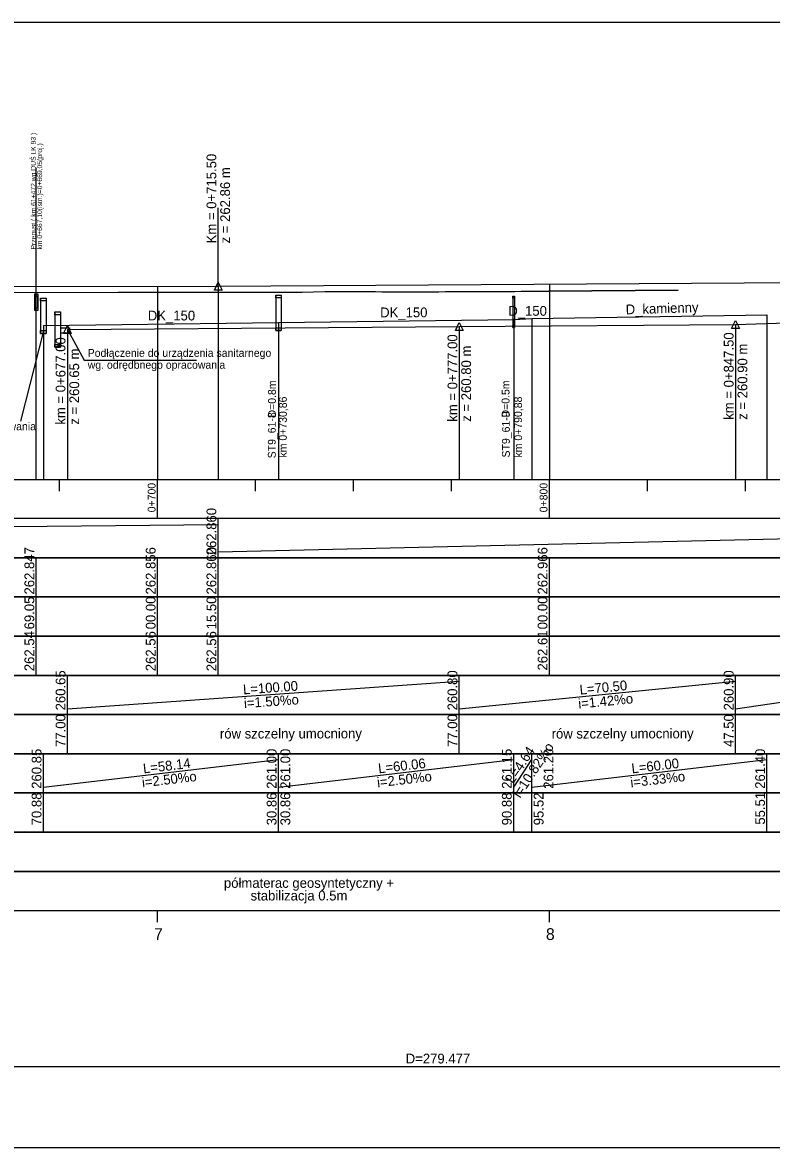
# Model space of a CAD drawing. Extents: x 6445630 to 6518227, y 5499240 to 5511716.
# Drawn here: x 6452996.8 to 6453187.9, y 5502971.4 to 5503258.4 of the extents above; entities that cross this region are included whole.
import ezdxf

# ---------------------------------------------------------------- set-up
doc = ezdxf.new("R2010")
doc.units = 0
for name, color, linetype in [('TOR_PROF-drenaze', 7, 'Continuous'), ('TOR_PROF-drenokolektory', 7, 'Continuous'), ('TOR_PROF-obiekty+opisy', 7, 'Continuous'), ('TOR_PROF-opisy glowne', 7, 'Continuous'), ('TOR_PROF-opisy pomocnicze', 7, 'Continuous'), ('TOR_PROF-rowy otwarte', 7, 'Continuous'), ('TOR_PROF-studnie i osadniki', 7, 'Continuous'), ('TOR_PROF-tabelka-geometria T1', 7, 'Continuous'), ('TOR_PROF-tabelka-kilometracja', 7, 'Continuous'), ('TOR_PROF-tabelka-odleglosci T1', 7, 'Continuous'), ('TOR_PROF-tabelka-pochylenia proj T1', 7, 'Continuous'), ('TOR_PROF-tabelka-rodzaj rowu T1', 7, 'Continuous'), ('TOR_PROF-tabelka-rodzaj rurociagow T1', 7, 'Continuous'), ('TOR_PROF-tabelka-rowyT1', 7, 'Continuous'), ('TOR_PROF-tabelka-rurociagi T1', 7, 'Continuous'), ('TOR_PROF-tabelka-rzedne istn T1', 7, 'Continuous'), ('TOR_PROF-tabelka-rzedne proj T1', 7, 'Continuous'), ('TOR_PROF-tabelka-warstwa ochronna T1', 7, 'Continuous'), ('TOR_PROF-tor istniejacy T2', 7, 'Continuous'), ('TOR_PROF-tor projektowany', 7, 'Continuous'), ('TOR_PROF-uklad odniesienia', 7, 'Continuous'), ('TOR_PROF-warstwa ochronna', 7, 'Continuous'), ('TOR_RAMKI-MASKA WYCIECIA', 7, 'Continuous')]:
    doc.layers.add(name, color=color, linetype=linetype)

msp = doc.modelspace()

# ---------------------------------------------------------------- linework, layer by layer
at = {"layer": 'TOR_PROF-drenaze'}
for points in [[(6453062.07, 5503181.8), (6453122.09, 5503182.55)], [(6453122.09, 5503182.55), (6453126.73, 5503182.8)], [(6453126.73, 5503182.8), (6453186.72, 5503183.8)]]:
    msp.add_lwpolyline(points, dxfattribs=at)
at = {"layer": 'TOR_PROF-drenokolektory'}
for points in [[(6453122.09, 5503182.55), (6453122.09, 5503146.8), (6453122.09, 5503141.8), (6453122.09, 5503141.8)], [(6453122.09, 5503182.55), (6453122.09, 5503146.8), (6453122.09, 5503141.8), (6453122.09, 5503141.8)], [(6453122.09, 5503182.55), (6453122.09, 5503146.8), (6453122.09, 5503141.8), (6453122.09, 5503141.8)], [(6453122.09, 5503182.55), (6453122.09, 5503146.8), (6453122.09, 5503141.8), (6453122.09, 5503141.8)], [(6453122.09, 5503182.55), (6453122.09, 5503146.8), (6453122.09, 5503141.8), (6453122.09, 5503141.8)], [(6453126.73, 5503182.8), (6453126.73, 5503146.8), (6453126.73, 5503141.8), (6453126.73, 5503141.8)], [(6453186.72, 5503183.8), (6453186.72, 5503146.8), (6453186.72, 5503141.8), (6453186.72, 5503141.8)], [(6453186.72, 5503183.8), (6453186.72, 5503146.8), (6453186.72, 5503141.8), (6453186.72, 5503141.8)], [(6453186.72, 5503183.8), (6453186.72, 5503146.8), (6453186.72, 5503141.8), (6453186.72, 5503141.8)], [(6453186.72, 5503183.8), (6453186.72, 5503146.8), (6453186.72, 5503141.8), (6453186.72, 5503141.8)], [(6453002.09, 5503181.05), (6453062.07, 5503181.8)], [(6453002.09, 5503181.05), (6453002.09, 5503146.8), (6453002.09, 5503141.8), (6453002.09, 5503141.8)], [(6453002.09, 5503181.05), (6453002.09, 5503146.8), (6453002.09, 5503141.8), (6453002.09, 5503141.8)], [(6453002.09, 5503181.05), (6453002.09, 5503146.8), (6453002.09, 5503141.8), (6453002.09, 5503141.8)], [(6453002.09, 5503181.05), (6453002.09, 5503146.8), (6453002.09, 5503141.8), (6453002.09, 5503141.8)], [(6453062.07, 5503181.8), (6453062.07, 5503146.8), (6453062.07, 5503141.8), (6453062.07, 5503141.8)], [(6453062.07, 5503181.8), (6453062.07, 5503146.8), (6453062.07, 5503141.8), (6453062.07, 5503141.8)], [(6453062.07, 5503181.8), (6453062.07, 5503146.8), (6453062.07, 5503141.8), (6453062.07, 5503141.8)], [(6453062.07, 5503181.8), (6453062.07, 5503146.8), (6453062.07, 5503141.8), (6453062.07, 5503141.8)], [(6453062.07, 5503181.8), (6453062.07, 5503146.8), (6453062.07, 5503141.8), (6453062.07, 5503141.8)]]:
    msp.add_lwpolyline(points, dxfattribs=at)
at = {"layer": 'TOR_PROF-obiekty+opisy'}
for p, q in [((6453000.26, 5503141.8), (6453000.26, 5503221.24)), ((6453002.08, 5503179.73), (6452996.28, 5503156.62)), ((6453006.49, 5503180.5), (6453008.73, 5503180.5)), ((6453006.49, 5503179.16), (6453008.73, 5503179.16)), ((6453008.21, 5503180.05), (6453012.49, 5503172.24)), ((6453008.73, 5503180.5), (6453008.73, 5503179.16)), ((6453012.49, 5503172.24), (6453041.14, 5503172.24))]:
    msp.add_line(p, q, dxfattribs=at)
for points in [[(6453000.74, 5503189.07), (6452999.82, 5503189.07), (6452999.82, 5503184.99), (6453000.74, 5503184.99)], [(6453000.65, 5503188.53), (6452999.9, 5503188.53), (6452999.9, 5503185.53), (6453000.65, 5503185.53)]]:
    msp.add_lwpolyline(points, close=True, dxfattribs=at)
for points in [[(6453000.74, 5503184.99), (6453000.74, 5503189.07), (6452999.82, 5503189.07), (6452999.82, 5503184.99), (6453000.74, 5503184.99)], [(6453000.65, 5503185.53), (6452999.9, 5503185.53), (6452999.9, 5503188.53), (6453000.65, 5503188.53), (6453000.65, 5503185.53)]]:
    msp.add_lwpolyline(points, dxfattribs=at)
at = {"layer": 'TOR_PROF-opisy pomocnicze'}
for p, q in [((6453046.71, 5503191.1), (6453046.71, 5503211.1)), ((6453008.21, 5503180.05), (6453008.21, 5503154.85)), ((6453108.21, 5503180.8), (6453108.21, 5503155.6)), ((6453178.71, 5503181.3), (6453178.71, 5503156.1))]:
    msp.add_line(p, q, dxfattribs=at)
for points in [[(6453046.71, 5503192.1), (6453047.71, 5503190.1), (6453045.71, 5503190.1)], [(6453178.71, 5503182.3), (6453179.71, 5503180.3), (6453177.71, 5503180.3)], [(6453008.21, 5503181.05), (6453009.21, 5503179.05), (6453007.21, 5503179.05)], [(6453108.21, 5503181.8), (6453109.21, 5503179.8), (6453107.21, 5503179.8)]]:
    msp.add_lwpolyline(points, close=True, dxfattribs=at)
at = {"layer": 'TOR_PROF-rowy otwarte'}
for p, q in [((6453178.71, 5503181.3), (6453226.71, 5503182.8)), ((6453008.21, 5503180.05), (6453108.21, 5503180.8)), ((6453108.21, 5503180.8), (6453178.71, 5503181.3))]:
    msp.add_line(p, q, dxfattribs=at)
for points in [[(6453008.21, 5503180.05), (6453008.21, 5503146.8), (6453008.21, 5503141.8), (6453008.21, 5503141.8)], [(6453108.21, 5503180.8), (6453108.21, 5503146.8), (6453108.21, 5503141.8), (6453108.21, 5503141.8)], [(6453178.71, 5503181.3), (6453178.71, 5503146.8), (6453178.71, 5503141.8), (6453178.71, 5503141.8)]]:
    msp.add_lwpolyline(points, dxfattribs=at)
at = {"layer": 'TOR_PROF-studnie i osadniki'}
for p, q in [((6453001.33, 5503188.05), (6453001.33, 5503179.05)), ((6453001.43, 5503188.05), (6453002.73, 5503188.05)), ((6453002.83, 5503188.05), (6453002.83, 5503179.05)), ((6453061.42, 5503188.8), (6453061.42, 5503179.8)), ((6453061.42, 5503188.8), (6453062.72, 5503188.8)), ((6453062.72, 5503188.8), (6453062.72, 5503179.8)), ((6453121.84, 5503188.55), (6453121.84, 5503180.55)), ((6453121.84, 5503188.55), (6453122.34, 5503188.55)), ((6453122.34, 5503188.55), (6453122.34, 5503180.55)), ((6453004.99, 5503184.5), (6453004.99, 5503175.5)), ((6453005.09, 5503184.5), (6453006.39, 5503184.5)), ((6453006.49, 5503184.5), (6453006.49, 5503175.5)), ((6453061.42, 5503179.8), (6453062.72, 5503179.8)), ((6453121.84, 5503180.55), (6453122.34, 5503180.55)), ((6453001.33, 5503179.05), (6453002.83, 5503179.05)), ((6453004.99, 5503175.5), (6453006.49, 5503175.5))]:
    msp.add_line(p, q, dxfattribs=at)
for points in [[(6453001.33, 5503188.05), (6453002.83, 5503188.05), (6453002.83, 5503187.35), (6453001.33, 5503187.35)], [(6453061.42, 5503188.8), (6453062.72, 5503188.8), (6453062.72, 5503188.1), (6453061.42, 5503188.1)], [(6453121.84, 5503188.55), (6453122.34, 5503188.55), (6453122.34, 5503188.05), (6453121.84, 5503188.05)], [(6453004.99, 5503184.5), (6453006.49, 5503184.5), (6453006.49, 5503183.8), (6453004.99, 5503183.8)], [(6453001.33, 5503179.75), (6453002.83, 5503179.75), (6453002.83, 5503179.05), (6453001.33, 5503179.05)], [(6453061.42, 5503180.5), (6453062.72, 5503180.5), (6453062.72, 5503179.8), (6453061.42, 5503179.8)], [(6453121.84, 5503181.05), (6453122.34, 5503181.05), (6453122.34, 5503180.55), (6453121.84, 5503180.55)], [(6453004.99, 5503176.2), (6453006.49, 5503176.2), (6453006.49, 5503175.5), (6453004.99, 5503175.5)]]:
    msp.add_lwpolyline(points, close=True, dxfattribs=at)
at = {"layer": 'TOR_PROF-tabelka-geometria T1'}
for points in [[(6452331.21, 5502995.86), (6452373.11, 5502995.85), (6452373.12, 5502992.04), (6452401.5, 5502992.04), (6452401.5, 5502989.37), (6452500.77, 5502989.37), (6452500.77, 5502989.37), (6452530.77, 5502992.04), (6452530.77, 5502992.04), (6452693.49, 5502992.04), (6452693.49, 5502989.37), (6452776.76, 5502989.37), (6452776.76, 5502992.04), (6452858.47, 5502992.04), (6452858.47, 5502994.71), (6452960.76, 5502994.71), (6452960.76, 5502992.04), (6453240.24, 5502992.04), (6453240.24, 5502989.37), (6453290.15, 5502989.37), (6453290.15, 5502992.04), (6453305.15, 5502992.04), (6453305.16, 5502995.83), (6453346.75, 5502995.83)], [(6452331.21, 5502992.04), (6453431.21, 5502992.04)]]:
    msp.add_lwpolyline(points, dxfattribs=at)
at = {"layer": 'TOR_PROF-tabelka-kilometracja'}
for points in [[(6453031.21, 5503028.8), (6453031.21, 5503031.8)], [(6453131.21, 5503028.8), (6453131.21, 5503031.8)]]:
    msp.add_lwpolyline(points, dxfattribs=at)
at = {"layer": 'TOR_PROF-tabelka-odleglosci T1'}
msp.add_lwpolyline([(6452331.21, 5503101.8), (6453431.21, 5503101.8), (6453431.21, 5503111.8), (6452331.21, 5503111.8)], close=True, dxfattribs=at)
for points in [[(6453000.26, 5503101.8), (6453000.26, 5503111.8)], [(6453031.21, 5503101.8), (6453031.21, 5503111.8)], [(6453046.71, 5503101.8), (6453046.71, 5503111.8)], [(6453131.21, 5503101.8), (6453131.21, 5503111.8)]]:
    msp.add_lwpolyline(points, dxfattribs=at)
at = {"layer": 'TOR_PROF-tabelka-pochylenia proj T1'}
msp.add_lwpolyline([(6452331.21, 5503121.8), (6453431.21, 5503121.8), (6453431.21, 5503131.8), (6452331.21, 5503131.8)], close=True, dxfattribs=at)
for points in [[(6452331.21, 5503123.3), (6453046.71, 5503130.3)], [(6453046.71, 5503121.8), (6453046.71, 5503131.8)], [(6453046.71, 5503123.3), (6453346.75, 5503130.3)]]:
    msp.add_lwpolyline(points, dxfattribs=at)
at = {"layer": 'TOR_PROF-tabelka-rodzaj rowu T1'}
for points in [[(6452331.21, 5503071.8), (6453431.21, 5503071.8), (6453431.21, 5503081.8), (6452331.21, 5503081.8)], [(6452331.21, 5503051.8), (6453431.21, 5503051.8), (6453431.21, 5503061.8), (6452331.21, 5503061.8)]]:
    msp.add_lwpolyline(points, close=True, dxfattribs=at)
for points in [[(6453008.21, 5503071.8), (6453008.21, 5503081.8)], [(6453108.21, 5503071.8), (6453108.21, 5503081.8)], [(6453178.71, 5503071.8), (6453178.71, 5503081.8)], [(6453002.09, 5503051.8), (6453002.09, 5503061.8)], [(6453062.07, 5503051.8), (6453062.07, 5503061.8)], [(6453122.09, 5503051.8), (6453122.09, 5503061.8)], [(6453126.71, 5503051.8), (6453126.71, 5503061.8)], [(6453186.72, 5503051.8), (6453186.72, 5503061.8)]]:
    msp.add_lwpolyline(points, dxfattribs=at)
at = {"layer": 'TOR_PROF-tabelka-rowyT1'}
msp.add_lwpolyline([(6452331.21, 5503081.8), (6453431.21, 5503081.8), (6453431.21, 5503091.8), (6452331.21, 5503091.8)], close=True, dxfattribs=at)
for points in [[(6453008.21, 5503081.8), (6453008.21, 5503091.8)], [(6453008.21, 5503083.3), (6453108.21, 5503090.3)], [(6453108.21, 5503081.8), (6453108.21, 5503091.8)], [(6453108.21, 5503083.3), (6453178.71, 5503090.3)], [(6453178.71, 5503081.8), (6453178.71, 5503091.8)], [(6453178.71, 5503083.3), (6453226.71, 5503090.3)]]:
    msp.add_lwpolyline(points, dxfattribs=at)
at = {"layer": 'TOR_PROF-tabelka-rurociagi T1'}
msp.add_lwpolyline([(6452331.21, 5503061.8), (6453431.21, 5503061.8), (6453431.21, 5503071.8), (6452331.21, 5503071.8)], close=True, dxfattribs=at)
for points in [[(6453002.09, 5503061.8), (6453002.09, 5503071.8)], [(6453002.09, 5503063.3), (6453062.07, 5503070.3)], [(6453062.07, 5503061.8), (6453062.07, 5503071.8)], [(6453062.07, 5503063.3), (6453122.09, 5503070.3)], [(6453122.09, 5503061.8), (6453122.09, 5503071.8)], [(6453122.09, 5503063.3), (6453126.71, 5503070.3)], [(6453126.71, 5503061.8), (6453126.71, 5503071.8)], [(6453126.73, 5503063.3), (6453186.72, 5503070.3)], [(6453186.72, 5503061.8), (6453186.72, 5503071.8)]]:
    msp.add_lwpolyline(points, dxfattribs=at)
at = {"layer": 'TOR_PROF-tabelka-rzedne istn T1'}
msp.add_lwpolyline([(6452331.21, 5503091.8), (6453431.21, 5503091.8), (6453431.21, 5503101.8), (6452331.21, 5503101.8)], close=True, dxfattribs=at)
for points in [[(6453000.26, 5503091.8), (6453000.26, 5503101.8)], [(6453031.21, 5503091.8), (6453031.21, 5503101.8)], [(6453046.71, 5503091.8), (6453046.71, 5503101.8)], [(6453131.21, 5503091.8), (6453131.21, 5503101.8)]]:
    msp.add_lwpolyline(points, dxfattribs=at)
at = {"layer": 'TOR_PROF-tabelka-rzedne proj T1'}
msp.add_lwpolyline([(6452331.21, 5503111.8), (6453431.21, 5503111.8), (6453431.21, 5503121.8), (6452331.21, 5503121.8)], close=True, dxfattribs=at)
for points in [[(6453000.26, 5503111.8), (6453000.26, 5503121.8)], [(6453031.21, 5503111.8), (6453031.21, 5503121.8)], [(6453046.71, 5503111.8), (6453046.71, 5503121.8)], [(6453131.21, 5503111.8), (6453131.21, 5503121.8)]]:
    msp.add_lwpolyline(points, dxfattribs=at)
at = {"layer": 'TOR_PROF-tabelka-warstwa ochronna T1'}
msp.add_lwpolyline([(6452331.21, 5503041.8), (6453431.21, 5503041.8), (6453431.21, 5503051.8), (6452331.21, 5503051.8)], close=True, dxfattribs=at)
at = {"layer": 'TOR_PROF-tor istniejacy T2'}
msp.add_lwpolyline([(6452960.57, 5503189.41), (6453021.16, 5503189.57), (6453068.11, 5503189.6), (6453073.9, 5503189.75), (6453075.52, 5503189.74), (6453077.14, 5503189.73), (6453078.76, 5503189.72), (6453080.37, 5503189.71), (6453081.99, 5503189.71), (6453083.61, 5503189.7), (6453085.23, 5503189.69), (6453086.85, 5503189.69), (6453088.47, 5503189.68), (6453090.09, 5503189.68), (6453091.71, 5503189.68), (6453093.32, 5503189.68), (6453094.94, 5503189.68), (6453096.56, 5503189.68), (6453098.18, 5503189.68), (6453099.8, 5503189.68), (6453101.41, 5503189.68), (6453103.03, 5503189.68), (6453104.65, 5503189.69), (6453106.26, 5503189.69), (6453107.88, 5503189.69), (6453109.49, 5503189.7), (6453111.11, 5503189.71), (6453112.72, 5503189.71), (6453114.33, 5503189.72), (6453115.94, 5503189.73), (6453117.55, 5503189.74), (6453119.16, 5503189.75), (6453120.77, 5503189.76), (6453122.38, 5503189.77), (6453123.99, 5503189.78), (6453125.6, 5503189.8), (6453131.03, 5503189.85), (6453164.06, 5503190.1), (6453131.03, 5503189.85)], dxfattribs=at)
at = {"layer": 'TOR_PROF-tor projektowany'}
for p, q in [((6452331.21, 5503190.13), (6453046.71, 5503191.1)), ((6453046.71, 5503191.1), (6453346.75, 5503192.98))]:
    msp.add_line(p, q, dxfattribs=at)
for points in [[(6453031.21, 5503191.08), (6453031.21, 5503146.8), (6453031.21, 5503141.8), (6453031.21, 5503141.8)], [(6453031.21, 5503191.08), (6453031.21, 5503146.8), (6453031.21, 5503141.8), (6453031.21, 5503141.8)], [(6453046.71, 5503191.1), (6453046.71, 5503146.8), (6453046.71, 5503141.8), (6453046.71, 5503141.8)], [(6453046.71, 5503191.1), (6453046.71, 5503146.8), (6453046.71, 5503141.8), (6453046.71, 5503141.8)], [(6453046.71, 5503191.1), (6453046.71, 5503146.8), (6453046.71, 5503141.8), (6453046.71, 5503141.8)], [(6453046.71, 5503191.1), (6453046.71, 5503146.8), (6453046.71, 5503141.8), (6453046.71, 5503141.8)], [(6453131.21, 5503191.63), (6453131.21, 5503146.8), (6453131.21, 5503141.8), (6453131.21, 5503141.8)], [(6453131.21, 5503191.63), (6453131.21, 5503146.8), (6453131.21, 5503141.8), (6453131.21, 5503141.8)]]:
    msp.add_lwpolyline(points, dxfattribs=at)
at = {"layer": 'TOR_PROF-uklad odniesienia'}
for p, q in [((6452331.21, 5503141.8), (6453431.21, 5503141.8)), ((6453006.21, 5503138.8), (6453006.21, 5503141.8)), ((6453031.21, 5503131.8), (6453031.21, 5503141.8)), ((6453056.21, 5503138.8), (6453056.21, 5503141.8)), ((6453081.21, 5503138.8), (6453081.21, 5503141.8)), ((6453106.21, 5503138.8), (6453106.21, 5503141.8)), ((6453131.21, 5503131.8), (6453131.21, 5503141.8)), ((6453156.21, 5503138.8), (6453156.21, 5503141.8)), ((6453181.21, 5503138.8), (6453181.21, 5503141.8))]:
    msp.add_line(p, q, dxfattribs=at)
at = {"layer": 'TOR_PROF-warstwa ochronna'}
msp.add_lwpolyline([(6452331.21, 5503031.8), (6453431.21, 5503031.8), (6453431.21, 5503041.8), (6452331.21, 5503041.8)], close=True, dxfattribs=at)
at = {"layer": 'TOR_RAMKI-MASKA WYCIECIA'}
msp.add_lwpolyline([(6452264.03, 5502971.35), (6453454.03, 5502971.35), (6453454.03, 5503258.35), (6452264.03, 5503258.35)], close=True, dxfattribs=at)

# ---------------------------------------------------------------- texts
at = {"layer": 'TOR_PROF-drenaze'}
for s, rotation, p in [('DK_150', 0.011, (6453028.72, 5503182.34)), ('DK_150', 0.011, (6453088.01, 5503183.15)), ('D_150', 0.011, (6453120.72, 5503183.54)), ('D_kamienny ', 1.7691, (6453150.71, 5503183.89))]:
    msp.add_text(s, height=2.5, rotation=rotation, dxfattribs=at).set_placement(p)
at = {"layer": 'TOR_PROF-obiekty+opisy'}
for s, p in [('Przepust ( km 61+472 wg DUŚ LK 93 )', (6453000.14, 5503200.44)), ('km 0+667,10(istn.)=0+669,05(proj.)', (6453001.76, 5503200.44))]:
    msp.add_text(s, height=1.25, rotation=90, dxfattribs=at).set_placement(p)
at = {"layer": 'TOR_PROF-opisy glowne'}
for s, p in [('D=0.8m', (6453061.42, 5503157.59)), ('D=0.5m', (6453121.02, 5503157.59)), ('km 0+730,86', (6453064.2, 5503147.38)), ('km 0+790,88', (6453124.22, 5503147.38)), ('ST9_61-9', (6453121.1, 5503147.39)), ('ST9_61-8', (6453061.37, 5503147.17))]:
    msp.add_text(s, height=2, rotation=90, dxfattribs=at).set_placement(p)
at = {"layer": 'TOR_PROF-opisy pomocnicze'}
for s, p in [('Km = 0+715.50', (6453046.21, 5503202)), ('z = 262.86 m', (6453049.71, 5503202)), ('km = 0+847.50', (6453178.21, 5503157)), ('km = 0+677.00', (6453007.71, 5503155.75)), ('km = 0+777.00', (6453107.71, 5503156.5)), ('z = 260.65 m', (6453011.21, 5503155.75)), ('z = 260.80 m', (6453111.21, 5503156.5)), ('z = 260.90 m', (6453181.71, 5503157))]:
    msp.add_text(s, height=2.5, rotation=90, dxfattribs=at).set_placement(p)
for s, p in [('Podłączenie do urządzenia sanitarnego', (6453013.4, 5503173.06)), ('wg. odrędbnego opracowania', (6453013.4, 5503170.02)), ('wg. odrędbnego opracowania', (6452965.1, 5503154.34))]:
    msp.add_text(s, height=2, dxfattribs=at).set_placement(p)
at = {"layer": 'TOR_PROF-tabelka-geometria T1'}
msp.add_text('D=279.477', height=2.5, dxfattribs=at).set_placement((6453094.54, 5502992.79))
at = {"layer": 'TOR_PROF-tabelka-kilometracja'}
for s, p in [('7', (6453030.32, 5503024.3)), ('8', (6453130.32, 5503024.3))]:
    msp.add_text(s, height=3, dxfattribs=at).set_placement(p)
at = {"layer": 'TOR_PROF-tabelka-odleglosci T1'}
for s, p in [('69.05', (6452999.76, 5503103.53)), ('00.00', (6453030.71, 5503103.54)), ('15.50', (6453046.21, 5503103.54)), ('00.00', (6453130.71, 5503103.54))]:
    msp.add_text(s, height=2.5, rotation=90, dxfattribs=at).set_placement(p)
at = {"layer": 'TOR_PROF-tabelka-pochylenia proj T1'}
msp.add_text('262.860', height=2.5, rotation=90, dxfattribs=at).set_placement((6453046.21, 5503122.43))
at = {"layer": 'TOR_PROF-tabelka-rodzaj rowu T1'}
for s, p in [('77.00', (6453007.71, 5503073.54)), ('77.00', (6453107.71, 5503073.54)), ('47.50', (6453178.21, 5503073.54))]:
    msp.add_text(s, height=2.5, rotation=90, dxfattribs=at).set_placement(p)
at = {"layer": 'TOR_PROF-tabelka-rodzaj rurociagow T1'}
for s, p in [('70.88', (6453001.59, 5503053.54)), ('30.86', (6453061.57, 5503053.54)), ('30.86', (6453065.07, 5503053.54)), ('90.88', (6453121.59, 5503053.54)), ('95.52', (6453129.71, 5503053.55)), ('55.51', (6453186.22, 5503053.71))]:
    msp.add_text(s, height=2.5, rotation=90, dxfattribs=at).set_placement(p)
at = {"layer": 'TOR_PROF-tabelka-rowyT1'}
for s, rotation, p in [('260.65', 90, (6453007.71, 5503082.86)), ('L=100.00', 4.0042, (6453053.11, 5503086.94)), ('260.80', 90, (6453107.71, 5503082.86)), ('L=70.50', 5.6704, (6453139.04, 5503086.86)), ('260.90', 90, (6453178.21, 5503082.86)), ('i=1.50%o', 4.0042, (6453053.34, 5503083.45)), ('i=1.42%o', 5.6704, (6453138.69, 5503083.31)), ('rów szczelny umocniony', 0.087, (6453047.13, 5503075.68)), ('rów szczelny umocniony', 0.087, (6453131.78, 5503075.68))]:
    msp.add_text(s, height=2.5, rotation=rotation, dxfattribs=at).set_placement(p)
at = {"layer": 'TOR_PROF-tabelka-rurociagi T1'}
for s, rotation, p in [('260.85', 90, (6453001.59, 5503062.86)), ('261.00', 90, (6453061.57, 5503062.86)), ('261.00', 90, (6453065.07, 5503062.86)), ('261.15', 90, (6453121.59, 5503062.86)), ('L=4.64', 56.5755, (6453121.94, 5503063.97)), ('i=10.82%o', 56.5755, (6453123.73, 5503060.33)), ('261.20', 90, (6453132.22, 5503062.86)), ('261.40', 90, (6453186.22, 5503062.86)), ('L=58.14', 6.6566, (6453027.66, 5503066.78)), ('L=60.06', 6.6522, (6453087.66, 5503066.78)), ('L=60.00', 6.6554, (6453152.3, 5503066.78)), ('i=2.50%o', 6.6566, (6453027.37, 5503063.23)), ('i=2.50%o', 6.6522, (6453087.37, 5503063.23)), ('i=3.33%o', 6.6554, (6453152.01, 5503063.23))]:
    msp.add_text(s, height=2.5, rotation=rotation, dxfattribs=at).set_placement(p)
at = {"layer": 'TOR_PROF-tabelka-rzedne istn T1'}
for s, p in [('262.54', (6452999.76, 5503092.87)), ('262.56', (6453030.71, 5503092.86)), ('262.56', (6453046.21, 5503092.86)), ('262.61', (6453130.71, 5503093.03))]:
    msp.add_text(s, height=2.5, rotation=90, dxfattribs=at).set_placement(p)
at = {"layer": 'TOR_PROF-tabelka-rzedne proj T1'}
for s, p in [('262.847', (6452999.76, 5503112.43)), ('262.856', (6453030.71, 5503112.43)), ('262.860', (6453046.21, 5503112.43)), ('262.966', (6453130.71, 5503112.43))]:
    msp.add_text(s, height=2.5, rotation=90, dxfattribs=at).set_placement(p)
at = {"layer": 'TOR_PROF-uklad odniesienia'}
for s, p in [('0+700', (6453030.71, 5503133.4)), ('0+800', (6453130.71, 5503133.4))]:
    msp.add_text(s, height=2, rotation=90, dxfattribs=at).set_placement(p)
at = {"layer": 'TOR_PROF-warstwa ochronna'}
for s, p in [('półmaterac geosyntetyczny + ', (6453048.15, 5503037.6)), ('stabilizacja 0.5m', (6453054.95, 5503034.37))]:
    msp.add_text(s, height=2.5, dxfattribs=at).set_placement(p)

doc.saveas('drawing.dxf')
